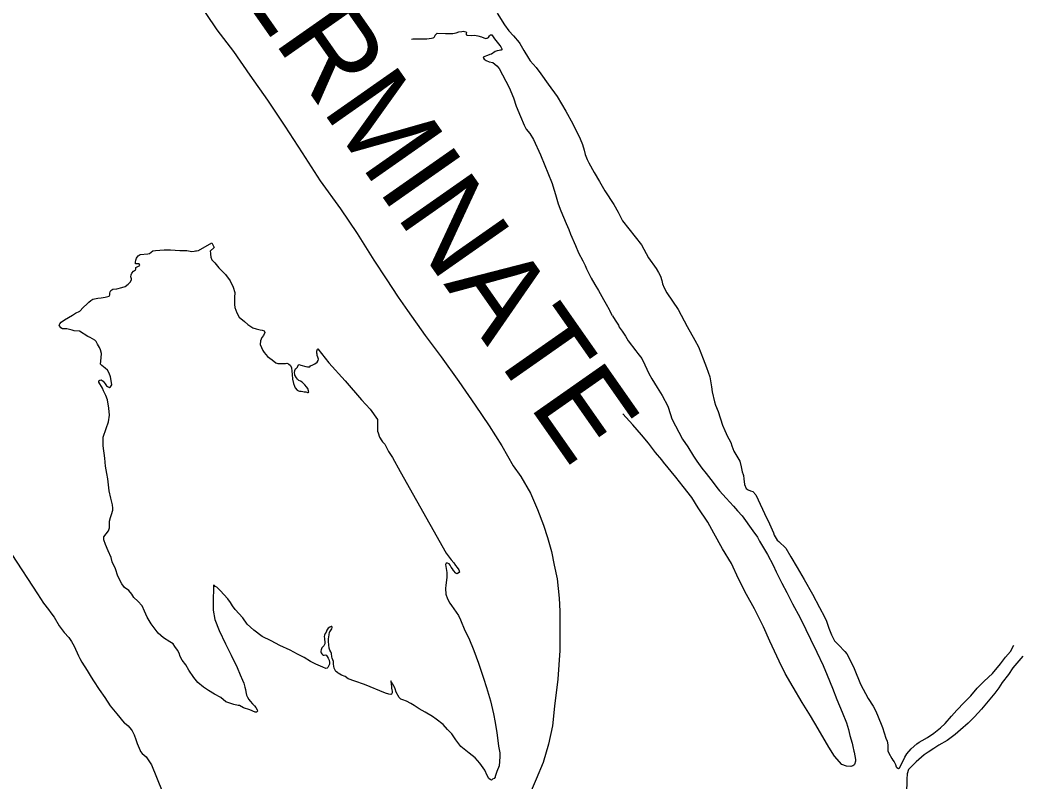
# Model space of a CAD drawing. Extents: x -939622 to -934222, y 1383701 to 1385301.
# Drawn here: x -935486.67 to -935468.36, y 1384440.74 to 1384454.65 of the extents above; entities that cross this region are included whole.
import ezdxf

# ---------------------------------------------------------------- set-up
doc = ezdxf.new("R2010")
doc.units = 0
doc.layers.add('3', color=7, linetype='Continuous')
doc.layers.add('9', color=7, linetype='Continuous')

msp = doc.modelspace()

# ---------------------------------------------------------------- linework, layer by layer
at = {"layer": '3'}
msp.add_lwpolyline([(-935483.658, 1384455.339), (-935483.081, 1384454.473), (-935482.777, 1384454.081), (-935482.478, 1384453.647), (-935482.157, 1384453.189), (-935481.841, 1384452.716), (-935481.522, 1384452.229), (-935481.192, 1384451.717), (-935480.824, 1384451.207), (-935480.518, 1384450.755), (-935480.211, 1384450.273), (-935479.987, 1384449.932), (-935479.77, 1384449.594), (-935479.601, 1384449.348), (-935479.277, 1384448.896), (-935478.983, 1384448.507), (-935478.662, 1384448.053), (-935478.363, 1384447.621), (-935478.108, 1384447.243), (-935477.877, 1384446.878), (-935477.668, 1384446.518), (-935477.531, 1384446.322), (-935477.351, 1384446.013), (-935477.225, 1384445.716), (-935477.118, 1384445.434), (-935477.043, 1384445.208), (-935476.97, 1384444.949), (-935476.918, 1384444.7), (-935476.866, 1384444.449), (-935476.831, 1384444.101), (-935476.819, 1384443.86), (-935476.817, 1384443.502), (-935476.817, 1384443.146), (-935476.851, 1384442.623), (-935476.912, 1384442.13), (-935476.949, 1384441.767), (-935477.026, 1384441.432), (-935477.124, 1384441.1), (-935477.247, 1384440.793), (-935477.425, 1384440.379)], dxfattribs=at)
at = {"layer": '9'}
for points in [[(-935477.959, 1384454.778), (-935477.83, 1384454.569), (-935477.751, 1384454.457), (-935477.666, 1384454.367), (-935477.56, 1384454.245), (-935477.547, 1384454.224), (-935477.473, 1384454.1), (-935477.389, 1384453.959), (-935477.36, 1384453.912), (-935477.25, 1384453.787), (-935477.162, 1384453.673), (-935477.028, 1384453.485), (-935476.866, 1384453.256), (-935476.706, 1384452.991), (-935476.577, 1384452.758), (-935476.443, 1384452.486), (-935476.403, 1384452.38), (-935476.372, 1384452.281), (-935476.354, 1384452.201), (-935476.32, 1384452.106), (-935476.29, 1384452.046), (-935476.193, 1384451.869), (-935476.094, 1384451.708), (-935475.994, 1384451.537), (-935475.831, 1384451.284), (-935475.751, 1384451.145), (-935475.672, 1384450.989), (-935475.325, 1384450.547), (-935475.196, 1384450.311), (-935475.059, 1384450.115), (-935475.014, 1384450.047), (-935474.978, 1384449.976), (-935474.954, 1384449.896), (-935474.943, 1384449.836), (-935474.913, 1384449.762), (-935474.864, 1384449.676), (-935474.654, 1384449.368), (-935474.495, 1384449.061), (-935474.35, 1384448.811), (-935474.288, 1384448.689), (-935474.199, 1384448.47), (-935474.138, 1384448.31), (-935474.077, 1384448.137), (-935474.049, 1384447.957), (-935474.037, 1384447.864), (-935473.993, 1384447.682), (-935473.973, 1384447.62), (-935473.927, 1384447.507), (-935473.845, 1384447.26), (-935473.805, 1384447.162), (-935473.756, 1384447.053)], [(-935479.092, 1384454.377), (-935479.086, 1384454.383), (-935479.075, 1384454.399), (-935479.06, 1384454.412), (-935478.907, 1384454.406), (-935478.769, 1384454.411), (-935478.713, 1384454.422), (-935478.659, 1384454.436), (-935478.606, 1384454.445), (-935478.585, 1384454.448), (-935478.555, 1384454.447), (-935478.53, 1384454.439), (-935478.521, 1384454.427), (-935478.526, 1384454.406), (-935478.529, 1384454.393), (-935478.525, 1384454.381), (-935478.507, 1384454.376), (-935478.432, 1384454.373), (-935478.378, 1384454.375), (-935478.315, 1384454.366), (-935478.248, 1384454.347), (-935478.208, 1384454.331), (-935478.184, 1384454.323), (-935478.166, 1384454.32), (-935478.148, 1384454.321), (-935478.145, 1384454.324), (-935478.121, 1384454.337), (-935478.101, 1384454.365), (-935478.087, 1384454.378), (-935478.084, 1384454.381), (-935478.057, 1384454.385), (-935478.009, 1384454.311), (-935477.912, 1384454.192), (-935477.893, 1384454.165), (-935477.879, 1384454.13), (-935477.878, 1384454.109), (-935477.89, 1384454.105), (-935477.899, 1384454.102), (-935477.926, 1384454.098), (-935477.959, 1384454.09), (-935478, 1384454.077), (-935478.067, 1384454.032), (-935478.094, 1384454.022), (-935478.135, 1384454.005), (-935478.159, 1384454.001), (-935478.189, 1384453.991), (-935478.203, 1384453.984), (-935478.218, 1384453.972), (-935478.199, 1384453.939), (-935478.162, 1384453.914), (-935478.11, 1384453.894), (-935478.043, 1384453.876), (-935477.969, 1384453.819), (-935477.922, 1384453.772), (-935477.863, 1384453.651), (-935477.802, 1384453.539), (-935477.743, 1384453.424), (-935477.661, 1384453.234), (-935477.613, 1384453.079), (-935477.536, 1384452.892), (-935477.467, 1384452.732), (-935477.431, 1384452.661), (-935477.365, 1384452.58), (-935477.297, 1384452.471), (-935477.172, 1384452.192), (-935477.093, 1384452), (-935477.039, 1384451.866), (-935476.96, 1384451.667), (-935476.946, 1384451.629), (-935476.898, 1384451.471), (-935476.849, 1384451.301), (-935476.802, 1384451.173), (-935476.7, 1384450.942), (-935476.653, 1384450.829), (-935476.62, 1384450.743), (-935476.534, 1384450.539), (-935476.474, 1384450.402), (-935476.397, 1384450.258), (-935476.357, 1384450.172), (-935476.328, 1384450.113), (-935476.243, 1384449.944), (-935476.178, 1384449.823), (-935476.114, 1384449.717), (-935476.021, 1384449.552), (-935475.969, 1384449.467), (-935475.917, 1384449.367), (-935475.907, 1384449.343)], [(-935479.525, 1384454.303), (-935479.503, 1384454.31), (-935479.422, 1384454.31), (-935479.245, 1384454.308), (-935479.162, 1384454.326), (-935479.129, 1384454.33), (-935479.117, 1384454.334), (-935479.106, 1384454.346), (-935479.1, 1384454.359), (-935479.092, 1384454.377)], [(-935485.182, 1384448.347), (-935485.204, 1384448.373), (-935485.193, 1384448.485), (-935485.187, 1384448.569), (-935485.202, 1384448.632), (-935485.225, 1384448.676), (-935485.26, 1384448.738), (-935485.286, 1384448.786), (-935485.308, 1384448.812), (-935485.394, 1384448.86), (-935485.437, 1384448.876), (-935485.587, 1384448.973), (-935485.687, 1384448.981), (-935485.723, 1384448.991), (-935485.769, 1384449.005), (-935485.82, 1384449.015), (-935485.865, 1384449.016), (-935485.901, 1384449.017), (-935485.929, 1384449.034), (-935485.958, 1384449.082), (-935485.95, 1384449.109), (-935485.924, 1384449.137), (-935485.863, 1384449.182), (-935485.716, 1384449.266), (-935485.661, 1384449.304), (-935485.581, 1384449.338), (-935485.521, 1384449.406), (-935485.451, 1384449.472), (-935485.419, 1384449.504), (-935485.379, 1384449.535), (-935485.347, 1384449.558), (-935485.251, 1384449.574), (-935485.194, 1384449.582), (-935485.12, 1384449.597), (-935485.049, 1384449.615), (-935485.035, 1384449.639), (-935485.036, 1384449.67), (-935485.028, 1384449.694), (-935485.017, 1384449.719), (-935484.982, 1384449.738), (-935484.907, 1384449.747), (-935484.815, 1384449.772), (-935484.756, 1384449.792), (-935484.697, 1384449.831), (-935484.66, 1384449.868), (-935484.64, 1384449.911), (-935484.638, 1384449.932), (-935484.649, 1384449.968), (-935484.647, 1384450.004), (-935484.63, 1384450.035), (-935484.599, 1384450.07), (-935484.584, 1384450.082), (-935484.567, 1384450.095), (-935484.558, 1384450.104), (-935484.559, 1384450.134), (-935484.489, 1384450.173), (-935484.499, 1384450.206), (-935484.568, 1384450.203), (-935484.563, 1384450.234), (-935484.558, 1384450.267), (-935484.548, 1384450.304), (-935484.534, 1384450.325), (-935484.514, 1384450.35), (-935484.482, 1384450.373), (-935484.341, 1384450.384), (-935484.311, 1384450.391), (-935484.247, 1384450.439), (-935484.202, 1384450.447), (-935484.044, 1384450.456), (-935483.927, 1384450.461), (-935483.758, 1384450.446), (-935483.626, 1384450.446), (-935483.539, 1384450.431), (-935483.494, 1384450.433), (-935483.47, 1384450.44), (-935483.452, 1384450.443), (-935483.416, 1384450.448), (-935483.173, 1384450.587), (-935483.128, 1384450.504), (-935483.2, 1384450.435), (-935483.198, 1384450.399), (-935483.195, 1384450.378), (-935483.19, 1384450.327), (-935483.17, 1384450.277), (-935483.116, 1384450.222), (-935483.044, 1384450.131), (-935482.922, 1384450.006), (-935482.839, 1384449.892), (-935482.781, 1384449.774), (-935482.753, 1384449.681), (-935482.755, 1384449.591), (-935482.76, 1384449.545), (-935482.759, 1384449.458), (-935482.751, 1384449.404), (-935482.717, 1384449.309), (-935482.672, 1384449.229), (-935482.576, 1384449.152), (-935482.517, 1384449.097), (-935482.421, 1384449.037), (-935482.361, 1384449.019), (-935482.291, 1384448.997)], [(-935475.856, 1384449.254), (-935475.907, 1384449.343)], [(-935475.856, 1384449.254), (-935475.805, 1384449.172), (-935475.747, 1384449.081), (-935475.731, 1384449.048), (-935475.68, 1384448.975), (-935475.619, 1384448.881), (-935475.568, 1384448.796), (-935475.432, 1384448.617), (-935475.391, 1384448.568), (-935475.321, 1384448.477), (-935475.263, 1384448.362), (-935475.19, 1384448.202), (-935475.135, 1384448.101), (-935475.042, 1384447.948), (-935474.949, 1384447.798), (-935474.846, 1384447.606), (-935474.795, 1384447.455), (-935474.773, 1384447.374), (-935474.576, 1384447.002), (-935474.477, 1384446.861), (-935474.374, 1384446.694), (-935474.317, 1384446.603), (-935474.222, 1384446.474), (-935474.146, 1384446.374), (-935474.06, 1384446.266), (-935473.927, 1384446.087), (-935473.902, 1384446.058), (-935473.78, 1384445.925), (-935473.648, 1384445.776), (-935473.576, 1384445.694), (-935473.488, 1384445.601), (-935473.291, 1384445.326), (-935473.209, 1384445.215), (-935473.17, 1384445.141), (-935473.025, 1384444.899), (-935472.924, 1384444.704), (-935472.865, 1384444.577), (-935472.761, 1384444.373), (-935472.674, 1384444.202), (-935472.569, 1384443.995), (-935472.43, 1384443.738), (-935472.323, 1384443.526), (-935472.238, 1384443.348), (-935472.123, 1384443.115), (-935472.006, 1384442.869), (-935471.933, 1384442.691), (-935471.839, 1384442.454), (-935471.759, 1384442.252), (-935471.66, 1384442.015), (-935471.58, 1384441.822), (-935471.546, 1384441.703), (-935471.52, 1384441.592), (-935471.482, 1384441.452), (-935471.467, 1384441.392), (-935471.446, 1384441.303), (-935471.442, 1384441.285), (-935471.416, 1384441.156), (-935471.418, 1384441.123), (-935471.436, 1384441.065), (-935471.451, 1384441.049), (-935471.468, 1384441.037), (-935471.501, 1384441.026), (-935471.582, 1384441.029), (-935471.67, 1384441.062), (-935471.799, 1384441.216), (-935471.908, 1384441.378), (-935472.098, 1384441.711), (-935472.242, 1384441.949), (-935472.39, 1384442.197), (-935472.554, 1384442.477), (-935472.702, 1384442.721), (-935472.813, 1384442.949), (-935472.983, 1384443.313), (-935473.096, 1384443.576), (-935473.265, 1384443.904), (-935473.407, 1384444.167), (-935473.557, 1384444.45), (-935473.685, 1384444.732), (-935473.848, 1384445), (-935474.007, 1384445.283), (-935474.114, 1384445.486), (-935474.289, 1384445.751), (-935474.408, 1384445.939), (-935474.565, 1384446.138), (-935474.701, 1384446.31), (-935474.925, 1384446.582), (-935474.957, 1384446.623), (-935475.07, 1384446.757), (-935475.2, 1384446.926), (-935475.329, 1384447.084), (-935475.483, 1384447.265), (-935475.666, 1384447.467)], [(-935482.291, 1384448.997), (-935482.252, 1384448.99), (-935482.215, 1384448.982), (-935482.209, 1384448.97), (-935482.202, 1384448.95), (-935482.23, 1384448.894), (-935482.261, 1384448.857), (-935482.286, 1384448.799), (-935482.289, 1384448.732), (-935482.243, 1384448.622), (-935482.215, 1384448.587), (-935482.155, 1384448.511), (-935482.071, 1384448.448), (-935482.006, 1384448.394), (-935481.967, 1384448.386), (-935481.924, 1384448.382), (-935481.91, 1384448.385), (-935481.826, 1384448.386), (-935481.802, 1384448.387), (-935481.774, 1384448.379), (-935481.734, 1384448.347), (-935481.72, 1384448.305), (-935481.707, 1384448.182), (-935481.7, 1384448.095), (-935481.682, 1384448.021), (-935481.662, 1384447.967), (-935481.649, 1384447.938), (-935481.614, 1384447.897), (-935481.59, 1384447.883), (-935481.572, 1384447.88), (-935481.541, 1384447.876), (-935481.511, 1384447.874), (-935481.484, 1384447.869), (-935481.457, 1384447.864), (-935481.439, 1384447.861), (-935481.427, 1384447.856), (-935481.414, 1384447.853), (-935481.403, 1384447.86), (-935481.407, 1384447.887), (-935481.417, 1384447.926), (-935481.446, 1384447.958), (-935481.474, 1384447.993), (-935481.502, 1384448.025), (-935481.524, 1384448.042), (-935481.555, 1384448.059), (-935481.582, 1384448.073), (-935481.607, 1384448.099), (-935481.626, 1384448.122), (-935481.655, 1384448.172), (-935481.659, 1384448.184), (-935481.66, 1384448.217), (-935481.658, 1384448.248), (-935481.655, 1384448.254), (-935481.642, 1384448.288), (-935481.63, 1384448.294), (-935481.607, 1384448.316), (-935481.593, 1384448.353), (-935481.579, 1384448.365), (-935481.545, 1384448.352), (-935481.457, 1384448.328), (-935481.427, 1384448.323), (-935481.385, 1384448.325), (-935481.368, 1384448.338), (-935481.326, 1384448.36), (-935481.291, 1384448.38), (-935481.25, 1384448.408), (-935481.227, 1384448.436), (-935481.231, 1384448.439), (-935481.226, 1384448.464), (-935481.239, 1384448.499), (-935481.246, 1384448.532), (-935481.25, 1384448.562), (-935481.254, 1384448.568), (-935481.255, 1384448.607), (-935481.245, 1384448.647), (-935481.236, 1384448.65), (-935481.037, 1384448.396), (-935480.736, 1384448.067), (-935480.44, 1384447.72), (-935480.283, 1384447.551)], [(-935482.588, 1384442.545), (-935482.567, 1384442.476), (-935482.556, 1384442.434), (-935482.549, 1384442.389), (-935482.537, 1384442.327), (-935482.521, 1384442.291), (-935482.495, 1384442.25), (-935482.473, 1384442.221), (-935482.432, 1384442.168), (-935482.391, 1384442.133), (-935482.366, 1384442.101), (-935482.346, 1384442.06), (-935482.34, 1384442.039), (-935482.357, 1384442.017), (-935482.381, 1384442.019), (-935482.478, 1384442.058), (-935482.591, 1384442.095), (-935482.668, 1384442.137), (-935482.692, 1384442.14), (-935482.767, 1384442.155), (-935482.916, 1384442.206), (-935483.009, 1384442.284), (-935483.12, 1384442.346), (-935483.23, 1384442.411), (-935483.326, 1384442.476), (-935483.428, 1384442.56), (-935483.501, 1384442.653), (-935483.593, 1384442.785), (-935483.645, 1384442.88), (-935483.715, 1384442.967), (-935483.75, 1384443.032), (-935483.771, 1384443.095), (-935483.797, 1384443.151), (-935483.847, 1384443.215), (-935483.879, 1384443.265), (-935483.941, 1384443.302), (-935484.052, 1384443.376), (-935484.151, 1384443.462), (-935484.278, 1384443.629), (-935484.355, 1384443.75), (-935484.401, 1384443.862), (-935484.441, 1384443.96), (-935484.522, 1384444.047), (-935484.594, 1384444.111), (-935484.635, 1384444.173), (-935484.689, 1384444.24), (-935484.769, 1384444.294), (-935484.817, 1384444.361), (-935484.886, 1384444.503), (-935484.933, 1384444.637), (-935484.989, 1384444.761), (-935485.01, 1384444.842), (-935485.063, 1384444.964), (-935485.112, 1384445.079), (-935485.143, 1384445.165), (-935485.142, 1384445.217), (-935485.099, 1384445.276), (-935485.056, 1384445.331), (-935485.04, 1384445.383), (-935485.043, 1384445.447), (-935485.042, 1384445.507), (-935485.024, 1384445.571), (-935485.005, 1384445.629), (-935484.981, 1384445.705), (-935484.977, 1384445.745), (-935484.985, 1384445.801), (-935485.014, 1384445.924), (-935485.049, 1384446.058), (-935485.056, 1384446.166), (-935485.073, 1384446.277), (-935485.092, 1384446.376), (-935485.112, 1384446.511), (-935485.124, 1384446.658), (-935485.154, 1384446.883), (-935485.154, 1384447.04), (-935485.1, 1384447.198), (-935485.06, 1384447.321), (-935485.041, 1384447.439), (-935485.052, 1384447.568), (-935485.079, 1384447.718), (-935485.106, 1384447.798), (-935485.151, 1384447.884), (-935485.168, 1384447.931), (-935485.232, 1384448.04), (-935485.236, 1384448.064), (-935485.219, 1384448.08), (-935485.192, 1384448.087), (-935485.155, 1384448.058), (-935485.12, 1384448.014), (-935485.095, 1384447.976), (-935485.079, 1384447.962), (-935485.052, 1384447.951), (-935485.04, 1384447.948), (-935485.019, 1384447.958), (-935484.997, 1384447.995), (-935485.001, 1384448.037), (-935485.023, 1384448.139), (-935485.047, 1384448.207), (-935485.076, 1384448.26), (-935485.117, 1384448.298), (-935485.182, 1384448.347)], [(-935480.283, 1384447.551), (-935480.144, 1384447.361)], [(-935480.144, 1384447.361), (-935480.146, 1384447.259), (-935480.144, 1384447.15), (-935480.137, 1384447.117), (-935480.11, 1384447.037), (-935480.068, 1384446.969), (-935480.053, 1384446.952), (-935480.015, 1384446.911), (-935479.983, 1384446.852), (-935479.944, 1384446.778), (-935479.873, 1384446.666), (-935479.731, 1384446.41), (-935478.895, 1384444.921), (-935478.803, 1384444.801), (-935478.753, 1384444.746), (-935478.721, 1384444.696), (-935478.693, 1384444.661), (-935478.661, 1384444.614), (-935478.65, 1384444.572), (-935478.691, 1384444.546), (-935478.716, 1384444.557), (-935478.759, 1384444.604), (-935478.779, 1384444.633), (-935478.801, 1384444.662), (-935478.82, 1384444.701), (-935478.839, 1384444.727), (-935478.87, 1384444.741), (-935478.894, 1384444.737), (-935478.905, 1384444.712), (-935478.89, 1384444.641), (-935478.881, 1384444.566), (-935478.881, 1384444.478), (-935478.896, 1384444.339), (-935478.903, 1384444.275), (-935478.898, 1384444.17), (-935478.871, 1384444.084), (-935478.823, 1384444.007), (-935478.797, 1384443.966), (-935478.667, 1384443.784), (-935478.634, 1384443.704), (-935478.554, 1384443.506), (-935478.48, 1384443.37), (-935478.387, 1384443.144), (-935478.302, 1384442.91), (-935478.214, 1384442.636), (-935478.156, 1384442.469), (-935478.086, 1384442.222), (-935478.029, 1384441.989), (-935477.996, 1384441.831), (-935477.97, 1384441.639), (-935477.958, 1384441.552), (-935477.936, 1384441.396), (-935477.914, 1384441.276), (-935477.914, 1384441.204), (-935477.928, 1384441.038), (-935477.966, 1384440.934), (-935477.999, 1384440.845), (-935478.001, 1384440.83), (-935478.018, 1384440.808), (-935478.045, 1384440.792), (-935478.065, 1384440.779), (-935478.09, 1384440.79), (-935478.111, 1384440.807), (-935478.143, 1384440.86), (-935478.186, 1384440.961), (-935478.278, 1384441.084), (-935478.363, 1384441.183), (-935478.475, 1384441.272), (-935478.626, 1384441.39), (-935478.718, 1384441.513), (-935478.792, 1384441.621), (-935478.867, 1384441.703), (-935478.948, 1384441.79), (-935479.078, 1384441.89), (-935479.14, 1384441.936), (-935479.275, 1384442.018), (-935479.383, 1384442.08), (-935479.478, 1384442.14), (-935479.537, 1384442.177), (-935479.619, 1384442.216), (-935479.683, 1384442.24), (-935479.723, 1384442.257), (-935479.754, 1384442.286), (-935479.806, 1384442.383), (-935479.823, 1384442.443), (-935479.843, 1384442.487), (-935479.853, 1384442.511), (-935479.872, 1384442.534), (-935479.888, 1384442.567), (-935479.904, 1384442.59), (-935479.895, 1384442.524), (-935479.891, 1384442.485), (-935479.89, 1384442.458), (-935479.883, 1384442.428), (-935479.879, 1384442.401), (-935479.877, 1384442.371), (-935479.894, 1384442.349), (-935479.906, 1384442.343), (-935479.942, 1384442.348), (-935480.003, 1384442.363), (-935480.387, 1384442.52)], [(-935473.756, 1384447.053), (-935473.73, 1384447.009), (-935473.694, 1384446.944), (-935473.677, 1384446.878), (-935473.637, 1384446.783), (-935473.566, 1384446.662), (-935473.531, 1384446.6), (-935473.506, 1384446.499), (-935473.49, 1384446.406), (-935473.467, 1384446.356), (-935473.463, 1384446.338), (-935473.455, 1384446.275), (-935473.445, 1384446.173), (-935473.412, 1384446.102), (-935473.381, 1384446.079), (-935473.338, 1384446.06), (-935473.296, 1384446.049), (-935473.239, 1384445.988), (-935473.036, 1384445.553), (-935473.016, 1384445.509), (-935472.918, 1384445.289), (-935472.901, 1384445.251), (-935472.849, 1384445.16), (-935472.818, 1384445.131), (-935472.69, 1384445.009), (-935472.597, 1384444.853), (-935472.482, 1384444.659), (-935472.356, 1384444.438), (-935472.204, 1384444.172), (-935472.075, 1384443.93), (-935471.987, 1384443.759), (-935471.945, 1384443.679), (-935471.904, 1384443.554), (-935471.854, 1384443.427), (-935471.799, 1384443.32), (-935471.73, 1384443.248), (-935471.614, 1384443.123), (-935471.579, 1384443.082), (-935471.525, 1384442.994), (-935471.442, 1384442.813), (-935471.329, 1384442.528), (-935471.19, 1384442.265), (-935471.097, 1384442.127), (-935471.055, 1384442.051), (-935471.016, 1384441.962), (-935470.926, 1384441.736), (-935470.867, 1384441.546), (-935470.841, 1384441.486), (-935470.826, 1384441.421), (-935470.83, 1384441.372), (-935470.831, 1384441.312), (-935470.811, 1384441.267), (-935470.753, 1384441.17), (-935470.734, 1384441.141), (-935470.715, 1384441.112), (-935470.686, 1384441.064), (-935470.675, 1384441.02), (-935470.663, 1384441.005), (-935470.632, 1384440.988), (-935470.612, 1384441.004), (-935470.589, 1384441.047), (-935470.52, 1384441.198), (-935470.478, 1384441.26), (-935470.4, 1384441.347), (-935470.299, 1384441.438), (-935470.255, 1384441.47), (-935470.199, 1384441.5), (-935470.106, 1384441.558), (-935469.989, 1384441.635), (-935469.866, 1384441.73), (-935469.779, 1384441.809), (-935469.668, 1384441.946), (-935469.567, 1384442.055), (-935469.432, 1384442.193), (-935469.31, 1384442.315), (-935469.196, 1384442.456), (-935469.069, 1384442.584), (-935468.918, 1384442.723), (-935468.769, 1384442.9), (-935468.681, 1384443.024), (-935468.586, 1384443.128), (-935468.525, 1384443.239)], [(-935486.821, 1384444.894), (-935486.355, 1384444.177), (-935486.243, 1384444.007), (-935486.152, 1384443.893), (-935486.11, 1384443.831), (-935486.05, 1384443.752), (-935485.957, 1384443.596), (-935485.887, 1384443.499), (-935485.871, 1384443.47), (-935485.783, 1384443.38), (-935485.735, 1384443.306), (-935485.684, 1384443.221), (-935485.608, 1384443.046), (-935485.582, 1384442.999), (-935485.546, 1384442.928), (-935485.45, 1384442.781), (-935485.377, 1384442.657), (-935485.332, 1384442.59), (-935485.23, 1384442.431), (-935485.128, 1384442.284), (-935485.026, 1384442.135), (-935484.906, 1384441.989), (-935484.771, 1384441.825), (-935484.767, 1384441.822), (-935484.702, 1384441.768), (-935484.646, 1384441.704), (-935484.624, 1384441.674), (-935484.588, 1384441.604), (-935484.56, 1384441.517), (-935484.533, 1384441.443), (-935484.483, 1384441.315), (-935484.474, 1384441.301), (-935484.442, 1384441.266), (-935484.368, 1384441.202), (-935484.272, 1384441.055), (-935484.076, 1384440.575)], [(-935480.387, 1384442.52), (-935480.561, 1384442.582), (-935480.683, 1384442.629), (-935480.738, 1384442.669), (-935480.802, 1384442.693), (-935480.864, 1384442.73), (-935480.876, 1384442.742), (-935480.907, 1384442.762), (-935480.92, 1384442.785), (-935480.936, 1384442.824), (-935480.951, 1384442.892), (-935480.95, 1384442.941), (-935480.974, 1384443.006), (-935480.978, 1384443.03), (-935480.989, 1384443.09), (-935480.996, 1384443.117), (-935481.018, 1384443.152), (-935481.025, 1384443.17), (-935481.029, 1384443.188), (-935481.04, 1384443.308), (-935481.041, 1384443.356), (-935481.029, 1384443.429), (-935481.025, 1384443.477), (-935481.017, 1384443.487), (-935480.994, 1384443.521), (-935480.983, 1384443.539), (-935480.975, 1384443.561), (-935480.975, 1384443.57), (-935480.978, 1384443.582), (-935480.987, 1384443.581), (-935480.993, 1384443.581), (-935481.017, 1384443.568), (-935481.046, 1384443.549), (-935481.069, 1384443.512), (-935481.085, 1384443.481), (-935481.102, 1384443.456), (-935481.113, 1384443.426), (-935481.118, 1384443.401), (-935481.117, 1384443.365), (-935481.116, 1384443.344), (-935481.108, 1384443.302), (-935481.108, 1384443.281), (-935481.107, 1384443.263), (-935481.126, 1384443.226), (-935481.144, 1384443.21), (-935481.161, 1384443.195), (-935481.175, 1384443.155), (-935481.18, 1384443.131), (-935481.182, 1384443.115), (-935481.175, 1384443.098), (-935481.166, 1384443.08), (-935481.153, 1384443.071), (-935481.135, 1384443.06), (-935481.123, 1384443.058), (-935481.093, 1384443.062), (-935481.078, 1384443.053), (-935481.068, 1384443.036), (-935481.049, 1384443.003), (-935481.029, 1384442.968), (-935481.021, 1384442.923), (-935481.026, 1384442.896), (-935481.034, 1384442.868), (-935481.051, 1384442.834), (-935481.068, 1384442.819), (-935481.089, 1384442.815), (-935481.147, 1384442.84), (-935481.275, 1384442.895), (-935481.373, 1384442.942), (-935481.484, 1384443.013), (-935481.61, 1384443.077), (-935481.741, 1384443.148), (-935481.928, 1384443.237), (-935482.09, 1384443.318), (-935482.25, 1384443.402), (-935482.407, 1384443.513), (-935482.525, 1384443.623), (-935482.605, 1384443.743), (-935482.746, 1384443.895), (-935482.794, 1384443.962), (-935482.829, 1384444.018), (-935482.877, 1384444.085), (-935483.021, 1384444.239), (-935483.049, 1384444.268), (-935483.061, 1384444.283), (-935483.08, 1384444.297), (-935483.108, 1384444.314), (-935483.126, 1384444.332), (-935483.139, 1384444.337), (-935483.14, 1384444.307), (-935483.143, 1384444.226), (-935483.145, 1384444.117), (-935483.15, 1384444.02), (-935483.148, 1384443.879), (-935483.117, 1384443.711), (-935483.04, 1384443.509), (-935482.925, 1384443.267), (-935482.821, 1384443.06), (-935482.71, 1384442.832), (-935482.657, 1384442.702), (-935482.614, 1384442.601), (-935482.588, 1384442.545)], [(-935468.361, 1384443.04), (-935468.547, 1384442.825), (-935468.624, 1384442.704), (-935468.738, 1384442.558), (-935468.803, 1384442.459), (-935468.877, 1384442.363), (-935468.994, 1384442.216), (-935469.115, 1384442.07), (-935469.244, 1384441.932), (-935469.36, 1384441.816), (-935469.499, 1384441.696), (-935469.601, 1384441.611), (-935469.743, 1384441.5), (-935469.896, 1384441.415), (-935469.987, 1384441.357), (-935470.089, 1384441.287), (-935470.162, 1384441.236), (-935470.313, 1384441.112), (-935470.382, 1384441.037), (-935470.448, 1384440.968), (-935470.472, 1384440.889), (-935470.48, 1384440.795), (-935470.488, 1384440.521)]]:
    msp.add_lwpolyline(points, dxfattribs=at)

# ---------------------------------------------------------------- texts
at = {"layer": '3'}
msp.add_text('INDETERMINATE', height=1.584, rotation=305, dxfattribs=at).set_placement((-935486.506, 1384460.631))

doc.saveas('drawing.dxf')
